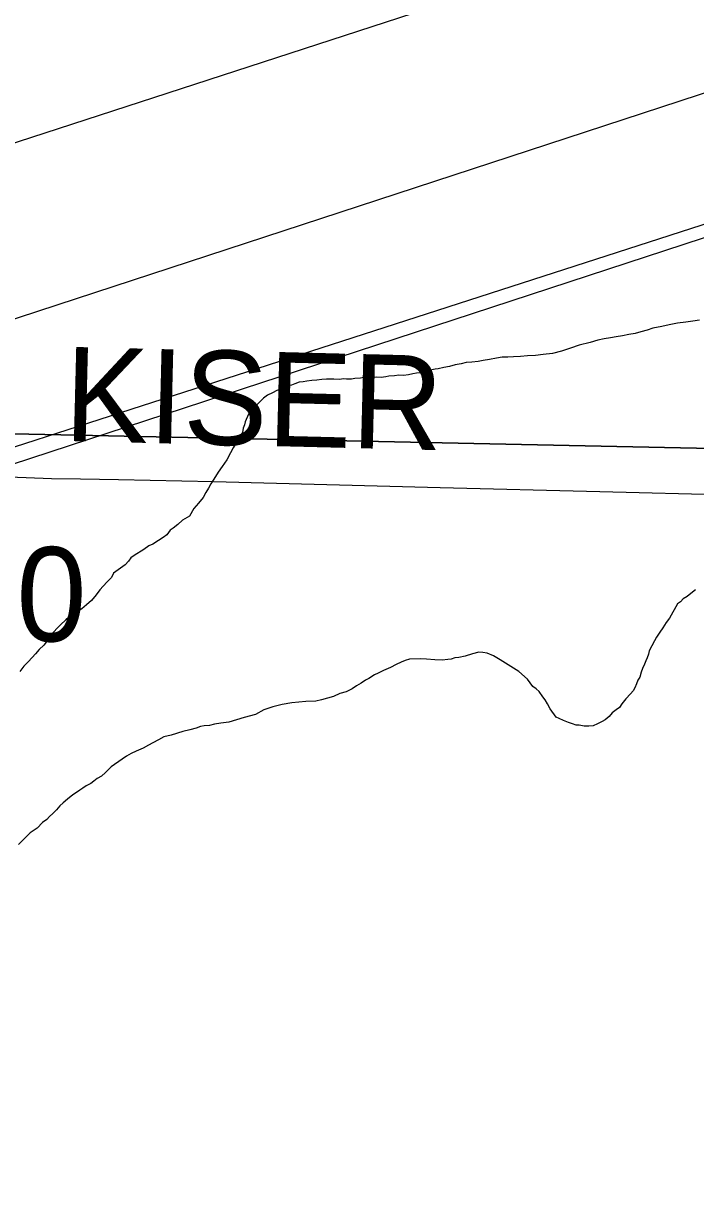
# Model space of a CAD drawing. Extents: x 2.4 to 73.1, y 4.5 to 25.6.
# Drawn here: x 47.2599 to 47.4624, y 21.8475 to 22.2043 of the extents above; entities that cross this region are included whole.
import ezdxf

# ---------------------------------------------------------------- set-up
doc = ezdxf.new("R2010")
doc.units = 0
for name, color, linetype in [('GM_X_City_Street', 7, 'Continuous'), ('GM_X_County_Road', 7, 'Continuous'), ('GM_X_Minor_River', 7, 'Continuous'), ('GM_X_Rail_Line', 7, 'Continuous'), ('GM_X_Section', 7, 'Continuous'), ('GM_X_Township_Road', 7, 'Continuous'), ('GM_X_Township_Road_Text', 7, 'Continuous')]:
    doc.layers.add(name, color=color, linetype=linetype)

msp = doc.modelspace()

# ---------------------------------------------------------------- linework, layer by layer
at = {"layer": 'GM_X_City_Street'}
msp.add_lwpolyline([(47.192496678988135, 22.147360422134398), (47.455239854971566, 22.232860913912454)], dxfattribs=at)
at = {"layer": 'GM_X_County_Road'}
msp.add_lwpolyline([(46.57857120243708, 21.857481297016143), (47.53448069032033, 22.166199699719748), (47.593228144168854, 22.185372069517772), (47.59290500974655, 22.17528104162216), (47.647284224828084, 22.193322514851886), (47.686974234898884, 22.206486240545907), (47.727338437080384, 22.219876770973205), (47.78057430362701, 22.237849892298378), (47.8459828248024, 22.259479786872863), (47.84617234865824, 22.26928189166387), (47.88613576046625, 22.282178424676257), (47.91889440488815, 22.293254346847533)], dxfattribs=at)
at = {"layer": 'GM_X_Minor_River'}
for points in [[(47.46367868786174, 22.114888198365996), (47.461581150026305, 22.11456149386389), (47.459484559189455, 22.114234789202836), (47.45700728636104, 22.113918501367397), (47.45452622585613, 22.113411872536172), (47.45223361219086, 22.112900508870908), (47.44956221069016, 22.112399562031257)], [(47.44956221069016, 22.112399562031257), (47.44783967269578, 22.111873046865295), (47.44592679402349, 22.111353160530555), (47.44420520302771, 22.11082664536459), (47.44229705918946, 22.1104961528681), (47.44038986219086, 22.110164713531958), (47.43848171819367, 22.10983232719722), (47.43676486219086, 22.109497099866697), (47.43485671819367, 22.109165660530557), (47.43294857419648, 22.108835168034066), (47.43065311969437, 22.108134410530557), (47.42740217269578, 22.107266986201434), (47.42472035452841, 22.106385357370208), (47.42203948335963, 22.105504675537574), (47.419364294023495, 22.104813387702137), (47.41650633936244, 22.10450562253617), (47.41422035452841, 22.104185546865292), (47.41174686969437, 22.1040586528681), (47.40965501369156, 22.10392134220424), (47.40756221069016, 22.103784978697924), (47.40584914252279, 22.103639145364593), (47.40414175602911, 22.10368175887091), (47.40242300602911, 22.10334653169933), (47.40032546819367, 22.103019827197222), (47.39841732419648, 22.10268933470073), (47.39688986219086, 22.102348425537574), (47.3949874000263, 22.102206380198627), (47.39327433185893, 22.102060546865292), (47.39174686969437, 22.101720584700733), (47.39002811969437, 22.10138346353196), (47.38830652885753, 22.100858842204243), (47.38658872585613, 22.100522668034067), (47.38486997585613, 22.10018649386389), (47.383916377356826, 22.100021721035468), (47.38200918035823, 22.099690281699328), (47.380291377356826, 22.099354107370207), (47.3793330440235, 22.09899899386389), (47.3783784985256, 22.098833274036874), (47.37723550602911, 22.098672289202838), (47.37589743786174, 22.09832664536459), (47.37437471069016, 22.098176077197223), (47.373045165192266, 22.098209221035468), (47.37171183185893, 22.098053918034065), (47.36999971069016, 22.097908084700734), (47.36904516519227, 22.097742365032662), (47.367711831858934, 22.097586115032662), (47.366383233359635, 22.0976211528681), (47.36485955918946, 22.09746869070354), (47.36353190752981, 22.097503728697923), (47.36239270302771, 22.097533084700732), (47.36143910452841, 22.097366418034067), (47.35972603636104, 22.097220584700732), (47.35877149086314, 22.09705486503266), (47.3572534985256, 22.09709369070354), (47.35630463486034, 22.09711831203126), (47.355161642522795, 22.096958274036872), (47.35345330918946, 22.09700183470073), (47.35231410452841, 22.09703024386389), (47.3511749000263, 22.097060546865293), (47.349841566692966, 22.096904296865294), (47.34831789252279, 22.096753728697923), (47.34679516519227, 22.09660221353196), (47.34527243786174, 22.096451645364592), (47.344127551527, 22.096290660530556), (47.34298455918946, 22.096129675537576), (47.34164175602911, 22.095594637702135), (47.34068247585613, 22.095239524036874), (47.339729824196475, 22.095073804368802), (47.3385811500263, 22.094723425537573), (47.337618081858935, 22.09417797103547), (47.33627527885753, 22.09364293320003), (47.334926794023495, 22.092917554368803), (47.33338986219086, 22.092196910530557), (47.33222793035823, 22.0912774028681), (47.33067111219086, 22.089798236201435), (47.32969289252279, 22.088683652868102), (47.32872035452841, 22.08775846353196), (47.3277383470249, 22.086454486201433), (47.32673266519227, 22.08420164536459), (47.3265195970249, 22.083257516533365), (47.326115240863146, 22.082318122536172), (47.32589175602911, 22.08099425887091), (47.3252999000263, 22.080060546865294), (47.324502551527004, 22.078560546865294), (47.323908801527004, 22.077626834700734), (47.32311618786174, 22.076318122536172), (47.322319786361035, 22.074818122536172), (47.3211284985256, 22.072760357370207), (47.31974686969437, 22.070706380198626), (47.3185659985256, 22.0690274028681), (47.31777338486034, 22.06771869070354), (47.31638796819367, 22.065474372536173), (47.315595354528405, 22.064165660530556), (47.31480368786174, 22.062856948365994), (47.314005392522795, 22.06135789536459), (47.31263418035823, 22.059683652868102), (47.31126296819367, 22.058009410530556), (47.309877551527, 22.055766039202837), (47.30775633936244, 22.054491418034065), (47.3063945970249, 22.053196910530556), (47.30503758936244, 22.052091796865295)], [(47.30503758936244, 22.052091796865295), (47.304074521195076, 22.05154634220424), (47.30308777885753, 22.05005297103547), (47.301929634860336, 22.049322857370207), (47.300577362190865, 22.048408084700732), (47.298840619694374, 22.04731244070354), (47.297687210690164, 22.046772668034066), (47.29613986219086, 22.045673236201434), (47.293245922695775, 22.043848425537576), (47.292277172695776, 22.04311357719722), (47.291494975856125, 22.0421836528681), (47.290516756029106, 22.041069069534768), (47.2870347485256, 22.03849994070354), (47.28643152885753, 22.03718554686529), (47.28506978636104, 22.035891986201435), (47.28389743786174, 22.034591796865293), (47.282920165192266, 22.033478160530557), (47.28174402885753, 22.03198857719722), (47.28037186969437, 22.030314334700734), (47.27882073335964, 22.029024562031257), (47.2774580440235, 22.0277310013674), (47.276110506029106, 22.027005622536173), (47.27417963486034, 22.025726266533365), (47.272627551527, 22.024436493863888), (47.27107168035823, 22.022956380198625), (47.2700981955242, 22.022032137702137), (47.26892679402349, 22.020731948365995), (47.267748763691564, 22.01924425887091), (47.266961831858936, 22.018123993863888), (47.26597982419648, 22.016820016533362), (47.264618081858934, 22.01552550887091), (47.26344573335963, 22.014226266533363), (47.26246846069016, 22.01311168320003), (47.26129611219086, 22.01181244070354), (47.25993436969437, 22.01051793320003), (47.258752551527, 22.008838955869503)], [(47.46240224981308, 22.033532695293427), (47.46104429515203, 22.032427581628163), (47.459882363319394, 22.03150712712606), (47.458725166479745, 22.030777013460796), (47.457942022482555, 22.02984708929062), (47.456978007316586, 22.029301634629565), (47.45459069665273, 22.024994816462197), (47.45360868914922, 22.023689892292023), (47.45261721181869, 22.022005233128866), (47.45163520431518, 22.020701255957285), (47.450647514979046, 22.019206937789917), (47.45004997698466, 22.018082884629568), (47.44925262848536, 22.016582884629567), (47.44845622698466, 22.015084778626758), (47.448242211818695, 22.014140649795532), (47.447834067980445, 22.01301186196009), (47.44743065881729, 22.0120724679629), (47.44702819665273, 22.011132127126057)], [(47.44702819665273, 22.011132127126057), (47.44642402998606, 22.009817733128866), (47.44601683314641, 22.008688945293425), (47.445599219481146, 22.007179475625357), (47.44500641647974, 22.006245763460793), (47.44459827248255, 22.005116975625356), (47.44418918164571, 22.00398724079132), (47.44359637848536, 22.003053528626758), (47.44281323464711, 22.00212265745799), (47.44144675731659, 22.000638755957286), (47.44026967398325, 21.99914917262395), (47.43948274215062, 21.998029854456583), (47.438513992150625, 21.997294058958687), (47.437351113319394, 21.996374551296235), (47.43637478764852, 21.9952599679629), (47.43521190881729, 21.994339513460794), (47.43424884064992, 21.993794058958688), (47.43290035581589, 21.99306868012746), (47.43155849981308, 21.992532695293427), (47.43022421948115, 21.992376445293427), (47.42889562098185, 21.992409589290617), (47.42738141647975, 21.992638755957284), (47.42643349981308, 21.99266243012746), (47.42530376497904, 21.993071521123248), (47.42417402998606, 21.993479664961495), (47.422669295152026, 21.994087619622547), (47.421354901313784, 21.994689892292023), (47.42041550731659, 21.99509424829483), (47.41857933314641, 21.997609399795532), (47.41785774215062, 21.999146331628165), (47.41712762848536, 22.000304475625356), (47.41639183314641, 22.001272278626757), (47.41529145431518, 22.00281962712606), (47.41436152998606, 22.0036037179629), (47.41343065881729, 22.004386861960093), (47.411775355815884, 22.006517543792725), (47.40917402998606, 22.00886224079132), (47.40599505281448, 22.01084235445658), (47.40356607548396, 22.012422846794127), (47.40150641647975, 22.013615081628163), (47.39962668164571, 22.014421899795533), (47.39830281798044, 22.014644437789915), (47.39716456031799, 22.014673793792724), (47.39525168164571, 22.014152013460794), (47.39295527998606, 22.013451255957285), (47.39104808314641, 22.013119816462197), (47.38990414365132, 22.01295883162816), (47.38875546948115, 22.01260845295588), (47.38780281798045, 22.012442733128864), (47.386088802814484, 22.01229595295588), (47.38381039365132, 22.0123537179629), (47.381348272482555, 22.012605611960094), (47.379450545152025, 22.01265296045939), (47.37621853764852, 22.012545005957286), (47.37488046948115, 22.012199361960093), (47.373728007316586, 22.01165958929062), (47.37219012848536, 22.010938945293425), (47.37045812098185, 22.010033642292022), (47.36834637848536, 22.00913686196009), (47.36680944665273, 22.0084162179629), (47.36565603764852, 22.00787549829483), (47.36391929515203, 22.006779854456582), (47.36295622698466, 22.00623439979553), (47.361603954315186, 22.005318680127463), (47.36025641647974, 22.00459424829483), (47.35890414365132, 22.00367852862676), (47.35717213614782, 22.002773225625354), (47.35525925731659, 22.002251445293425), (47.35333785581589, 22.00134993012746), (47.34970243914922, 22.000302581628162), (47.347984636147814, 21.999967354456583), (47.344942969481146, 21.999854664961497), (47.34075357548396, 21.999390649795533), (47.337891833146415, 21.99889349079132), (47.33502535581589, 21.99820599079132), (47.332344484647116, 21.997324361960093), (47.32983880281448, 21.995868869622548), (47.32639846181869, 21.99500618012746), (47.324101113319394, 21.994304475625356), (47.32180565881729, 21.993603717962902), (47.319328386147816, 21.993286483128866), (47.317420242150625, 21.992955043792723), (47.31589183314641, 21.992613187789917), (47.31437005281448, 21.992462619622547), (47.31322516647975, 21.992300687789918), (47.31188331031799, 21.991765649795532), (47.30997043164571, 21.9912448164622), (47.30786815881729, 21.99072777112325), (47.30442308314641, 21.989675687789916), (47.302131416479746, 21.989164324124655), (47.30058880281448, 21.988254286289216), (47.29885679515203, 21.98734708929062), (47.29750925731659, 21.986622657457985), (47.29596759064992, 21.985711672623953), (47.29385490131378, 21.98481583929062), (47.29231796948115, 21.98409424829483), (47.29097043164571, 21.983369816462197), (47.28961815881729, 21.98245409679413), (47.28633027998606, 21.98006868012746), (47.284578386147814, 21.978403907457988), (47.283410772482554, 21.977294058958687)], [(47.283410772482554, 21.977294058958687), (47.28206323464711, 21.97656868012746), (47.28109543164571, 21.97583383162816), (47.28012762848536, 21.975098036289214), (47.278780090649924, 21.974372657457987), (47.277812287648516, 21.97363686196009), (47.27684921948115, 21.973092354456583), (47.27588046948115, 21.972357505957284), (47.274723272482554, 21.971626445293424), (47.27317118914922, 21.97033667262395), (47.27181323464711, 21.96923155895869), (47.27084164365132, 21.968306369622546), (47.26986342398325, 21.967191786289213), (47.26869581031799, 21.966081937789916), (47.267724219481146, 21.965157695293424), (47.26694012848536, 21.964226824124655), (47.26558785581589, 21.963312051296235), (47.264027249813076, 21.961642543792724), (47.26190130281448, 21.960176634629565), (47.26015035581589, 21.958511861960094), (47.25839372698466, 21.95665674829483)]]:
    msp.add_lwpolyline(points, dxfattribs=at)
at = {"layer": 'GM_X_Rail_Line'}
for points in [[(46.377110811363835, 21.829638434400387), (47.12757727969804, 22.07279943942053), (48.07818049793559, 22.38436795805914), (48.433665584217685, 22.49980616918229), (48.47937286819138, 22.515799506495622), (48.524014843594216, 22.53278148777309), (48.57329648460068, 22.55673630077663), (48.615425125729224, 22.57738960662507), (48.650669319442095, 22.59609060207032), (48.67553550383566, 22.611606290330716), (48.702097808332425, 22.62796216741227), (48.72323507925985, 22.6423589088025), (48.75853159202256, 22.6679152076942)], [(46.57802148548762, 21.849054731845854), (47.52862470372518, 22.160623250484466), (47.88410979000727, 22.276061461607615), (47.92981707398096, 22.292054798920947)]]:
    msp.add_lwpolyline(points, dxfattribs=at)
at = {"layer": 'GM_X_Section'}
for points in [[(47.100737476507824, 22.595327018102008), (47.60551512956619, 22.576323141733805), (47.592060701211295, 22.073492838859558), (47.089000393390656, 22.084118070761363)], [(47.089000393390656, 22.084118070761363), (47.592060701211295, 22.073492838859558), (47.578854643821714, 21.573314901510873), (47.07977336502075, 21.58365858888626), (47.07371217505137, 21.583790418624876)]]:
    msp.add_lwpolyline(points, close=True, dxfattribs=at)
at = {"layer": 'GM_X_Township_Road'}
msp.add_lwpolyline([(47.127999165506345, 22.070716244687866), (47.13256932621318, 22.070588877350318), (47.14375088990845, 22.070271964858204), (47.17140185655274, 22.06955117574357), (47.201227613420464, 22.068693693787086), (47.212726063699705, 22.06853835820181), (47.23292059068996, 22.068081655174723), (47.25560368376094, 22.067581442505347), (47.26833867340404, 22.06713404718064), (47.277040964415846, 22.06702221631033), (47.28853630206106, 22.066786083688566), (47.31712553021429, 22.066158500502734), (47.38547622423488, 22.06434100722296), (47.4336386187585, 22.063154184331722), (47.473098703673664, 22.06217553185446), (47.48428646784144, 22.061964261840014), (47.49608938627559, 22.061647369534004), (47.54393797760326, 22.060407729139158), (47.59489652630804, 22.05919606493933), (47.61695516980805, 22.05867100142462), (47.62781983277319, 22.058472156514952), (47.63245213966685, 22.058382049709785)], dxfattribs=at)

# ---------------------------------------------------------------- texts
at = {"layer": 'GM_X_Township_Road_Text'}
for s, height, rotation, p in [('KISER', 0.02840909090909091, 358.57919699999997, (47.27194929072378, 22.078433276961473)), ('T-30', 0.028409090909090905, 358.959693, (47.20051823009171, 22.019204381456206))]:
    msp.add_text(s, height=height, rotation=rotation, dxfattribs=at).set_placement(p)

doc.saveas('drawing.dxf')
